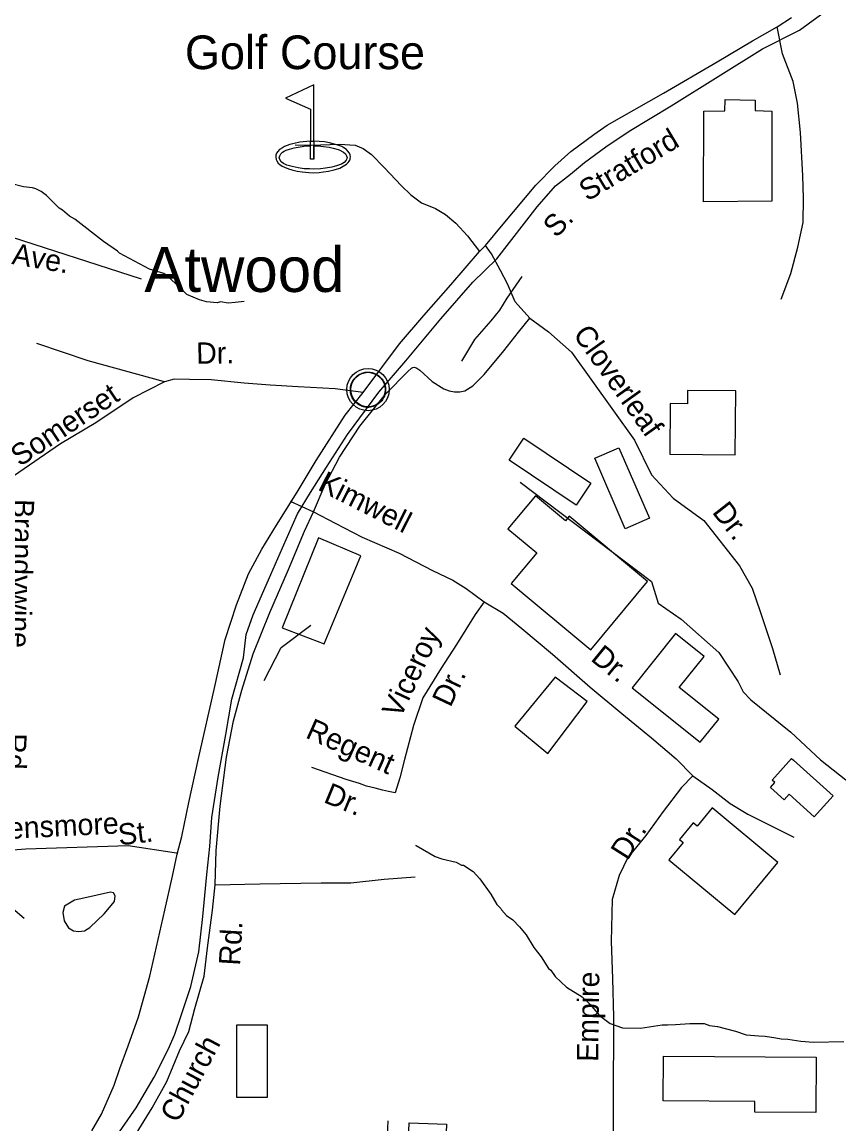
# Model space of a CAD drawing. Extents: x 1547597 to 1699558, y 810033 to 920809.
# Drawn here: x 1606475 to 1610117, y 836281 to 841194 of the extents above; entities that cross this region are included whole.
import ezdxf

# ---------------------------------------------------------------- set-up
doc = ezdxf.new("R2010")
doc.units = 0
for name, color, linetype in [('Exist Civil Demographics Community CELL', 7, 'Continuous'), ('Exist Civil Demographics Community Label', 7, 'Continuous'), ('Exist Cultural Recreational Golf Course CELL', 7, 'Continuous'), ('Exist Cultural Recreational Golf Course Label', 7, 'Continuous'), ('Exist Cultural Warehouse Building Footprint', 7, 'Continuous'), ('Exist Hydrographic Misc Water Feature', 7, 'Continuous'), ('Exist Railroad Mainline', 7, 'Continuous'), ('Exist Railroad Siding', 7, 'Continuous'), ('Exist Road Non-System Type 51', 7, 'Continuous'), ('Exist Road Non-System Type 51 Label', 7, 'Continuous'), ('Exist Road Primary US Label', 7, 'Continuous'), ('Exist Road Primary US UnDivided 4 Lane Attributed', 7, 'Continuous')]:
    doc.layers.add(name, color=color, linetype=linetype)

msp = doc.modelspace()

# ---------------------------------------------------------------- linework, layer by layer
at = {"layer": 'Exist Civil Demographics Community CELL'}
msp.add_lwpolyline([(1607939.5, 839567.9), (1607940.5, 839573.4), (1607942.3, 839580), (1607945.2, 839587.2), (1607948.1, 839593), (1607951.5, 839598.7), (1607955.2, 839603.8), (1607959.2, 839608.2), (1607963.8, 839612.8), (1607969.3, 839617.4), (1607974.7, 839621), (1607979.6, 839623.9), (1607984.7, 839626.4), (1607990.1, 839628.6), (1607995.8, 839630.5), (1608000.1, 839631.6), (1608005, 839632.4), (1608009.1, 839633.1), (1608015.4, 839633.3), (1608019.9, 839633.2), (1608025.5, 839633), (1608030.4, 839632.2), (1608035.3, 839631.3), (1608040.4, 839629.8), (1608045.5, 839627.9), (1608052.2, 839625), (1608058.4, 839621.5), (1608063.5, 839618), (1608068.7, 839613.9), (1608072, 839610.8), (1608076.1, 839606.4), (1608080, 839601.7), (1608083, 839597.1), (1608086.2, 839592.1), (1608088.6, 839587), (1608090.7, 839581.9), (1608092.2, 839576.9), (1608093.5, 839572.3), (1608094.6, 839566.3), (1608095.2, 839561.6), (1608095.5, 839555.6), (1608095.3, 839549.8), (1608094.7, 839544.1), (1608093.8, 839538.6), (1608092.1, 839532.5), (1608090.3, 839526.6), (1608088, 839521.6), (1608084.8, 839515.6), (1608081.5, 839510.3), (1608078.1, 839505.6), (1608073.9, 839500.8), (1608068.6, 839495.9), (1608063.6, 839491.7), (1608058.5, 839488.3), (1608054.2, 839485.8), (1608047.4, 839482.5), (1608040.3, 839479.8), (1608034.3, 839478.4), (1608027.7, 839477.1), (1608023.3, 839476.6), (1608018.8, 839476.3), (1608013.2, 839476.3), (1608008.9, 839476.8), (1608003.3, 839477.5), (1607997.4, 839478.8), (1607992.8, 839480.1), (1607987.6, 839482), (1607983, 839484), (1607979.1, 839486.2), (1607972.3, 839490.3), (1607966.7, 839494.5), (1607961.8, 839499), (1607957.3, 839503.9), (1607954.2, 839507.9), (1607951.2, 839512), (1607947.1, 839519.1), (1607945.4, 839522.7), (1607943.6, 839526.7), (1607941.1, 839534.9), (1607939.5, 839541.9), (1607938.8, 839547.1), (1607938.5, 839553.4), (1607938.5, 839558.1), (1607939, 839564.6)], close=True, dxfattribs=at)
for centre, radius in [((1608017.1, 839555.4), 94.3), ((1608016.9, 839555.7), 76.7)]:
    msp.add_circle(centre, radius, dxfattribs=at)
at = {"layer": 'Exist Cultural Recreational Golf Course CELL'}
msp.add_lwpolyline([(1607775.8, 840914.1), (1607649, 840855.4), (1607761, 840806.1), (1607761, 840663), (1607775.8, 840663), (1607775.8, 840643), (1607775.8, 840583), (1607775.8, 840643), (1607794.7, 840641.8), (1607819.1, 840639.1), (1607844.3, 840635.9), (1607861.2, 840632.5), (1607883.5, 840625.8), (1607889.1, 840624.1), (1607907.2, 840614.7), (1607916.8, 840606), (1607921.2, 840598.3), (1607923.6, 840590.7), (1607923.4, 840587.2), (1607922.5, 840583.9), (1607921.7, 840581.2), (1607920, 840578.2), (1607911.4, 840568.7), (1607898.8, 840561.1), (1607876.9, 840552.8), (1607855.7, 840546.8), (1607827.3, 840542.4), (1607805.6, 840539.2), (1607773.6, 840537.7), (1607755.6, 840539.2), (1607732.3, 840540.4), (1607705.9, 840544), (1607678.7, 840550), (1607655.4, 840556.8), (1607639.8, 840563.6), (1607630.2, 840571.2), (1607623.4, 840580.9), (1607621.4, 840588.9), (1607623.4, 840597.7), (1607629, 840606.5), (1607635.8, 840614.1), (1607643.1, 840618.3), (1607652.2, 840622.9), (1607667.5, 840628.1), (1607688.4, 840633.7), (1607714.7, 840638.5), (1607740.4, 840641.7), (1607761, 840643), (1607761, 840663), (1607775.8, 840663), (1607775.8, 840583), (1607761, 840583), (1607761, 840643), (1607761, 840663), (1607728.6, 840660.1), (1607713, 840658.7), (1607688.4, 840652.8), (1607668, 840647.8), (1607645.3, 840639), (1607635.4, 840633.3), (1607622.8, 840625.5), (1607614.6, 840616.7), (1607609.6, 840610.1), (1607606.4, 840600.3), (1607605.6, 840592.5), (1607607.8, 840580.9), (1607610, 840575.2), (1607617.2, 840565.4), (1607623.8, 840559.8), (1607634.9, 840552.1), (1607644.3, 840547.5), (1607662.4, 840539.9), (1607677.4, 840535.9), (1607701.6, 840530.1), (1607724, 840525.7), (1607753.2, 840523), (1607772, 840522.2), (1607799, 840523.8), (1607819.3, 840525.8), (1607840.4, 840529.5), (1607866, 840534.7), (1607890.9, 840543.1), (1607906.4, 840551), (1607921.2, 840560), (1607929, 840568), (1607933.8, 840574.6), (1607935.9, 840579), (1607937, 840582.3), (1607938.1, 840587.4), (1607938.8, 840592.9), (1607937.6, 840601.9), (1607934, 840610.1), (1607926.1, 840620.2), (1607921.1, 840625.6), (1607909.3, 840633.4), (1607899.9, 840638.8), (1607883.2, 840645.6), (1607871.8, 840648.8), (1607845.4, 840655.9), (1607823.4, 840659.9), (1607775.8, 840663)], close=True, dxfattribs=at)
at = {"layer": 'Exist Cultural Warehouse Building Footprint'}
for points in [[(1609512.4, 840393.1), (1609513.6, 840797), (1609607.5, 840798.3), (1609608.8, 840849.1), (1609743.3, 840846.5), (1609743.3, 840799.5), (1609818.2, 840797), (1609816.9, 840395.6)], [(1609362.3, 839267.1), (1609654.4, 839264.4), (1609657.1, 839550), (1609442.2, 839551.9), (1609441.7, 839492.3), (1609364.3, 839493)], [(1608711.6, 839338.7), (1609010.2, 839138.6), (1608944.7, 839040.8), (1608646.1, 839240.9)], [(1609135.9, 839295.9), (1609272.1, 838981.4), (1609164.2, 838934.7), (1609028, 839249.2)], [(1608655.7, 838690.5), (1609009.8, 838395.2), (1609263.3, 838699.1), (1608914, 838990.5), (1608897.6, 838970.9), (1608764, 839082.4), (1608640.4, 838934.3), (1608769.3, 838826.8)], [(1607796.2, 838893.9), (1607635, 838492.5), (1607821.3, 838421.5), (1607985.3, 838814.5)], [(1609194.2, 838226), (1609498.1, 837982.7), (1609580.5, 838085.6), (1609404.2, 838226.8), (1609515.2, 838365.4), (1609387.7, 838467.5)], [(1608851.1, 838272.5), (1608672.3, 838054.2), (1608818.9, 837932.6), (1608994.1, 838165.1)], [(1609914, 837902.8), (1610090.8, 837744.3), (1610006.5, 837650.3), (1609894.4, 837750.8), (1609872.6, 837726.5), (1609811.3, 837781.5), (1609830.9, 837803.4), (1609818.6, 837814.4), (1609905, 837910.8)], [(1609358.2, 837458.4), (1609652.4, 837215), (1609844.6, 837447.3), (1609551.3, 837690), (1609484.5, 837609.2), (1609467.2, 837623.5), (1609406.2, 837549.8), (1609422.6, 837536.2)], [(1607430.6, 836722.1), (1607430.6, 836399.8), (1607569.2, 836399.8), (1607569.2, 836722.1)], [(1609334.1, 836583.4), (1610015.8, 836579.3), (1610014.3, 836332.2), (1609741.2, 836333.9), (1609741.5, 836381.1), (1609332.9, 836383.5)], [(1608366.9, 836279.9), (1608359.4, 836088.7), (1608243.3, 836093.3), (1608245, 836137), (1608194.4, 836138.9), (1608200.1, 836286.4)]]:
    msp.add_lwpolyline(points, close=True, dxfattribs=at)
at = {"layer": 'Exist Hydrographic Misc Water Feature'}
for points in [[(1607465.2, 839948.5), (1607425.2, 839943.1), (1607393.2, 839941.5), (1607359.3, 839946), (1607345.3, 839942.1), (1607297.3, 839946.8), (1607265.5, 839955.3), (1607209.8, 839980), (1607130.9, 840055.1), (1607107.2, 840073.4), (1607043.4, 840092.3), (1606908.5, 840164.2), (1606900.6, 840172.3), (1606837.2, 840215.2), (1606710.7, 840314.9), (1606686.9, 840329.3), (1606655.3, 840355.7), (1606639.4, 840363.9), (1606584.2, 840420.7), (1606560.4, 840439), (1606536.6, 840451.3), (1606520.7, 840455.5), (1606480.8, 840460.1), (1606423, 840474.9)], [(1608695.3, 839142.4), (1609280.6, 838699.2), (1609311.2, 838602.4), (1609413, 838531.1), (1609580.9, 838383.4), (1609667.5, 838252.4), (1609689.5, 838207.1), (1609723.3, 838172.6), (1609902.6, 838027.2), (1610034.6, 837904.3), (1610148, 837815.8), (1610232.3, 837729.6)], [(1608228.4, 837523.4), (1608231.7, 837522.3), (1608317, 837473.2), (1608346.8, 837462.7), (1608410.6, 837447.9), (1608434.4, 837435.5), (1608442.4, 837435.4), (1608486, 837406.8), (1608515.5, 837374.4), (1608564.5, 837305.7), (1608591.9, 837259.4), (1608609.6, 837241.1), (1608611.6, 837235.1), (1608635.2, 837210.8), (1608662.9, 837190.4), (1608692.4, 837160), (1608722, 837123.6), (1608757.1, 837067.1), (1608788.6, 837026.7), (1608821.8, 836974.2), (1608831.8, 836966.1), (1608851.4, 836937.8), (1608902.6, 836891.1), (1608972, 836848.2), (1609007.5, 836813.7), (1609048.8, 836765.1), (1609096.3, 836728.5), (1609152.1, 836709.7), (1609231.9, 836708.6), (1609328.1, 836723.2), (1609352.1, 836722.9), (1609388.1, 836724.4), (1609452.2, 836729.5), (1609516.1, 836728.6), (1609539.9, 836720.3), (1609575.9, 836715.8), (1609655.6, 836694.7), (1609703.2, 836678), (1609759.2, 836673.2), (1609787.2, 836672.8), (1609835, 836664.2), (1609859, 836659.8), (1609888.9, 836659.4), (1609946.7, 836650.6), (1610002.7, 836645.8), (1610138.7, 836647.9)], [(1606749.4, 837287.3), (1606708.4, 837278.6), (1606664.3, 837252), (1606656.5, 837224.4), (1606662.9, 837186.8), (1606682.2, 837156), (1606704.6, 837142.5), (1606727, 837138.8), (1606753, 837142), (1606777.4, 837157.3), (1606841.3, 837217.7), (1606887, 837273.1), (1606889.5, 837298.5), (1606882.8, 837311.8), (1606868.9, 837314.2), (1606749.4, 837287.3)]]:
    msp.add_lwpolyline(points, dxfattribs=at)
at = {"layer": 'Exist Railroad Mainline'}
for points in [[(1608852.9, 840463.4), (1608919.6, 840516.7), (1608982.1, 840567.9), (1609077, 840638.6), (1609181.6, 840707.3), (1609369, 840820.8), (1609578.4, 840952), (1609775.8, 841075.5), (1609941.5, 841157.8), (1610072.5, 841254.1)], [(1606861.7, 836177), (1606982.8, 836353), (1607063.8, 836489.1), (1607128.1, 836615.5), (1607155.3, 836682), (1607184, 836765.2), (1607226.8, 836893.4), (1607263.2, 837048.7), (1607281.2, 837206.3), (1607298, 837393.6), (1607312.6, 837517.9), (1607320.9, 837647.6), (1607349, 837827.5), (1607383.8, 838017.6), (1607409.3, 838174.8), (1607462.3, 838359.5), (1607474.6, 838464.1), (1607505.8, 838551.7), (1607573.8, 838706.6), (1607635.5, 838849.8), (1607703.4, 839000.9), (1607760.6, 839096), (1607831.9, 839209), (1607925.7, 839355.8), (1608066, 839543.9), (1608185.7, 839684.3), (1608341.8, 839870.3), (1608483.8, 840034.5), (1608591, 840139), (1608771.8, 840370.6), (1608852.9, 840463.4)]]:
    msp.add_lwpolyline(points, dxfattribs=at)
at = {"layer": 'Exist Railroad Siding'}
for points in [[(1608436.1, 839681.9), (1608493.3, 839779.2), (1608566.2, 839862.2), (1608604.8, 839909.6), (1608637.5, 839963.2), (1608704.5, 840060.3)], [(1607554.5, 838257.8), (1607630.3, 838404.7), (1607761.6, 838505.1)]]:
    msp.add_lwpolyline(points, dxfattribs=at)
at = {"layer": 'Exist Road Non-System Type 51'}
msp.add_line((1607670.2, 839058.4), (1607774.4, 839009.7), dxfattribs=at)
for points in [[(1609858.4, 839958), (1609901.7, 840073.3), (1609933.3, 840190.8), (1609956.8, 840300.6), (1609958.2, 840408.4), (1609955.4, 840508.3), (1609945.9, 840702.4), (1609931.6, 840832.6), (1609912.9, 840928.6), (1609864.6, 841053.2), (1609840.6, 841173.3)], [(1607692.2, 840646.9), (1607764, 840645.8), (1607890, 840650.3), (1607959.9, 840645.2), (1607995.6, 840630.9), (1608033.1, 840604.3), (1608090.3, 840543.7), (1608165.2, 840464.8), (1608208.6, 840424.3), (1608256, 840387.7), (1608317.6, 840362.8), (1608363.3, 840336.3), (1608408.7, 840297.7), (1608460, 840241.1), (1608514.8, 840170.9)], [(1606380.2, 840250.7), (1607005.2, 840049.9)], [(1608738.5, 839874.2), (1608673.5, 839947.2), (1608638.7, 840027.5), (1608607.5, 840085.8), (1608568.4, 840160.4), (1608541, 840198.6)], [(1607774.4, 839009.7), (1607826, 839132.5), (1607889.4, 839253.5), (1607981.1, 839392.3), (1608096.9, 839536.6), (1608194.2, 839635.5), (1608210.3, 839651.2), (1608217.2, 839654.5), (1608224.4, 839655.1), (1608235.5, 839651.5), (1608248.1, 839642.6), (1608303.3, 839592.1), (1608354.9, 839559.4), (1608379.1, 839549.7), (1608402.6, 839544.8), (1608427.2, 839544.7), (1608448.8, 839550.1), (1608485, 839571.8), (1608535.5, 839623), (1608622.9, 839727.9), (1608687.8, 839811), (1608738.5, 839874.2)], [(1608738.5, 839874.2), (1608821.7, 839813.3), (1608924.3, 839722), (1609204.7, 839329.2), (1609281.5, 839174.9), (1609377.6, 839071.9), (1609514.6, 838971.5), (1609673.6, 838768.9), (1609729.8, 838670), (1609765.1, 838566.4), (1609820.4, 838400.9), (1609854.3, 838284.2)], [(1607109.1, 839589.4), (1606768.9, 839683.4), (1606541.3, 839760.7)], [(1607109.1, 839589.4), (1606970.3, 839518.1), (1606804, 839406.6), (1606646, 839314), (1606436, 839169.5), (1606311.7, 839085.4)], [(1607995, 839541.9), (1607870.8, 839558.3), (1607706.4, 839567.5), (1607580.4, 839574.8), (1607465.3, 839583.9), (1607317.3, 839598.5), (1607220.5, 839600.4), (1607152.9, 839602.2), (1607109.1, 839589.4)], [(1607335.3, 837347.6), (1607339.4, 837499.5), (1607357.8, 837697.2), (1607386.7, 837916.7), (1607416.8, 838078.2), (1607454.6, 838215.7), (1607504.5, 838377), (1607578.9, 838562), (1607663.2, 838752.8), (1607733.5, 838923.7), (1607774.4, 839009.7)], [(1607774.4, 839009.7), (1607870, 838960.2), (1607991.3, 838898), (1608156.1, 838826.4), (1608305.3, 838748.6), (1608395.5, 838705.1), (1608454.6, 838667.8), (1608535.4, 838608.6)], [(1608535.4, 838608.6), (1608495, 838552.6), (1608411, 838418.9), (1608342.6, 838313.1), (1608261.1, 838181.3), (1608219.6, 838057.9), (1608179.7, 837906.6), (1608158.6, 837824.8), (1608137.6, 837757.7), (1608108.2, 837763.6), (1608081.6, 837769.5), (1608049.2, 837778.4), (1608010.9, 837787.2), (1607978.5, 837799), (1607919.6, 837816.7), (1607766.4, 837869.8)], [(1608535.4, 838608.6), (1608619.4, 838558.9), (1608703.3, 838490.4), (1608840.1, 838375.3), (1609008, 838229.1), (1609148, 838110.8), (1609281.7, 838001.9), (1609390.5, 837908.6), (1609465.1, 837833.9)], [(1609465.1, 837833.9), (1609415.4, 837781), (1609333.2, 837673.9), (1609256, 837567), (1609175.3, 837469.5), (1609136.7, 837389.4), (1609106.3, 837281.7), (1609100.8, 837093.8), (1609106.4, 836929.6), (1609111.2, 836756.4), (1609106.4, 835605)], [(1609465.1, 837833.9), (1609551.6, 837771.7), (1609632.4, 837709.5), (1609710.1, 837662.8), (1609915.4, 837560.1)], [(1606335.6, 837495.1), (1606491.3, 837507.7), (1606948.4, 837521.9), (1607163.3, 837489.8)], [(1606331.9, 837408.4), (1606392.1, 837277.2), (1606484.2, 837199.2)], [(1607335.3, 837347.6), (1607535.1, 837351.2), (1607808.9, 837355.7), (1607940.8, 837356), (1608088.8, 837372), (1608226.7, 837382.2)], [(1606558.6, 835686.5), (1606668.5, 835835.1), (1606843.3, 836066.7), (1606972.2, 836218), (1607055.4, 836353.4), (1607119.7, 836470.6), (1607177.2, 836606.6), (1607218.8, 836692.6), (1607245, 836795.3), (1607286.2, 836939.7), (1607301, 837066.5), (1607324.5, 837234.5), (1607335.3, 837347.6)], [(1607938.2, 835837.6), (1608000.7, 835895.3), (1608039.1, 835953), (1608063.2, 836005.9), (1608082.4, 836054), (1608092, 836111.8), (1608101.6, 836164.7), (1608106.5, 836294.6)]]:
    msp.add_lwpolyline(points, dxfattribs=at)
at = {"layer": 'Exist Road Primary US UnDivided 4 Lane Attributed'}
msp.add_lwpolyline([(1606785.4, 836249.7), (1606828.5, 836324.6), (1606886, 836453.6), (1606911, 836528.5), (1606948, 836629.5), (1606994.2, 836758.8), (1607044.1, 836939.2), (1607111.4, 837233.5), (1607144.7, 837386.3), (1607165.9, 837484.6), (1607186.3, 837562.1), (1607218.8, 837714.2), (1607261.6, 837910), (1607334.8, 838231.4), (1607379.6, 838440.7), (1607430.4, 838596.2), (1607484.2, 838733.7), (1607544, 838844.4), (1607608.4, 838950.6), (1607700.8, 839098.3), (1607785.4, 839239.5), (1607914.7, 839440.7), (1607995, 839541.9), (1608156.8, 839759.6), (1608265.3, 839886.4), (1608386, 840023.2), (1608514.8, 840170.9), (1608541, 840198.6), (1608619.7, 840292.5), (1608765.7, 840467.2), (1608850.5, 840552.7), (1608921.6, 840617.7), (1609023.7, 840692.2), (1609083.4, 840733.9), (1609333.8, 840877.2), (1609573.6, 841016.8), (1609731.7, 841110.6), (1609840.6, 841173.3), (1609905.7, 841215.3)], dxfattribs=at)

# ---------------------------------------------------------------- texts
at = {"layer": 'Exist Civil Demographics Community Label'}
msp.add_text('Atwood', height=200, dxfattribs=at).set_placement((1607020, 839990.9))
at = {"layer": 'Exist Cultural Recreational Golf Course Label'}
msp.add_text('Golf Course', height=150, dxfattribs=at).set_placement((1607200.8, 840984.3))
at = {"layer": 'Exist Road Non-System Type 51 Label'}
for s, rotation, p in [('Ave.', 350.3393, (1606425.6, 840115.9)), ('Cloverleaf', 305.5232, (1608928.1, 839801.3)), ('Dr.', 0.7751, (1607251.6, 839670.2)), ('Somerset', 33.7089, (1606464.8, 839209.3)), ('Kimwell', 333.1312, (1607788.3, 839110.5)), ('Brandywine', 268.4557, (1606434.3, 839068.5)), ('Dr.', 308.1253, (1609548.2, 839008.4)), ('Viceroy', 64.7398, (1608161.2, 838085.3)), ('Dr.', 320.8314, (1609005.4, 838350.3)), ('Dr.', 64.7398, (1608384.6, 838135.1)), ('Regent', 335.9004, (1607733.9, 838005.3)), ('Rd.', 268.9474, (1606400.1, 838024.2)), ('Dr.', 337.6899, (1607814.5, 837716.9)), ('Densmore', 2.8385, (1606322.1, 837547.2)), ('St.', 6.692, (1606908.4, 837522.9)), ('Dr.', 57.8064, (1609173.6, 837451.7)), ('Rd.', 86.5199, (1607446.2, 836985.5)), ('Empire', 89.2308, (1609043.2, 836557.6)), ('Church', 61.8096, (1607169.1, 836280.9))]:
    msp.add_text(s, height=95, rotation=rotation, dxfattribs=at).set_placement(p)
at = {"layer": 'Exist Road Primary US Label'}
for s, rotation, p in [('Stratford', 30.943, (1608994.7, 840392.6)), ('S.', 45.9289, (1608856.4, 840228.1))]:
    msp.add_text(s, height=95, rotation=rotation, dxfattribs=at).set_placement(p)

doc.saveas('drawing.dxf')
